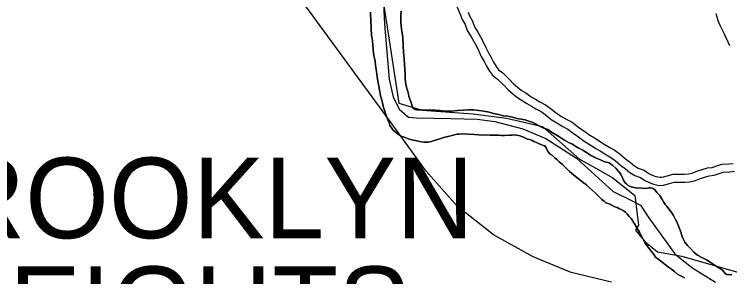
# Model space of a CAD drawing. Extents: x -59 to 82, y -3 to 49.
# Drawn here: x 3.527 to 5.21, y 18.372 to 18.989 of the extents above; entities that cross this region are included whole.
import ezdxf

# ---------------------------------------------------------------- set-up
doc = ezdxf.new("R2010")
doc.units = 0
for name, color, linetype in [('GM_X_Corporation', 7, 'Continuous'), ('GM_X_Corporation_Text', 7, 'Continuous'), ('GM_X_County_Road', 7, 'Continuous'), ('GM_X_Major_River', 7, 'Continuous'), ('GM_X_Minor_River', 7, 'Continuous'), ('GM_X_Rail_Line', 7, 'Continuous'), ('SH_Data', 7, 'Continuous')]:
    doc.layers.add(name, color=color, linetype=linetype)

msp = doc.modelspace()

# ---------------------------------------------------------------- linework, layer by layer
at = {"layer": 'GM_X_Corporation'}
for points in [[(4.3955, 19.0142), (4.3975, 18.9656), (4.4088, 18.8366), (4.4184, 18.7941), (4.4331, 18.7654), (4.4538, 18.7474), (4.4728, 18.7453), (4.5539, 18.7439), (4.6153, 18.7423), (4.6571, 18.7366), (4.7233, 18.7198), (4.7773, 18.6969), (4.8491, 18.6505), (4.902, 18.6032), (4.9357, 18.5724), (4.9784, 18.5516), (4.9997, 18.5404), (5.0198, 18.5102), (5.0806, 18.4258), (5.1204, 18.3935), (5.1761, 18.3592)], [(4.3963, 19.0096), (4.4312, 18.7802), (4.4859, 18.7638), (4.6063, 18.7551), (4.6844, 18.7449), (4.769, 18.7251), (4.8562, 18.6483), (4.895, 18.6273), (4.9348, 18.6049), (4.9868, 18.5627), (4.9919, 18.5181), (4.9951, 18.4933), (4.9885, 18.4818), (5.0111, 18.4539), (5.0395, 18.4304), (5.097, 18.4206), (5.2479, 18.3774)]]:
    msp.add_lwpolyline(points, dxfattribs=at)
at = {"layer": 'GM_X_County_Road'}
msp.add_lwpolyline([(5.2102, 18.9145), (5.1976, 18.942), (5.1912, 18.9543), (5.1874, 18.9626), (5.1843, 18.9697), (5.1825, 18.9746), (5.1799, 18.9818), (5.1775, 18.9898)], dxfattribs=at)
at = {"layer": 'GM_X_Major_River'}
for points in [[(4.3647, 18.9938), (4.3648, 18.9862), (4.3657, 18.9786), (4.3658, 18.9703), (4.3659, 18.9612), (4.3661, 18.9498), (4.3669, 18.9445), (4.367, 18.9391), (4.3678, 18.9353), (4.3686, 18.9316), (4.3694, 18.9255), (4.3721, 18.8974), (4.3737, 18.8883), (4.3754, 18.8792), (4.3763, 18.8686), (4.3788, 18.8542), (4.3804, 18.842), (4.3821, 18.8314), (4.3837, 18.8238), (4.3853, 18.817), (4.3862, 18.8094)], [(4.3862, 18.8094), (4.3853, 18.817), (4.3837, 18.8238), (4.3821, 18.8314), (4.3804, 18.842), (4.3788, 18.8542), (4.3763, 18.8686), (4.3754, 18.8792), (4.3737, 18.8883), (4.3721, 18.8974), (4.3694, 18.9255), (4.3686, 18.9316), (4.3678, 18.9353), (4.367, 18.9391), (4.3669, 18.9445), (4.3661, 18.9498), (4.3659, 18.9612), (4.3658, 18.9703), (4.3657, 18.9786), (4.3648, 18.9862), (4.3647, 18.9938)], [(4.8214, 18.693), (4.8145, 18.6968), (4.8076, 18.702), (4.8, 18.7065), (4.7908, 18.7117), (4.7816, 18.7184), (4.7686, 18.7228), (4.7602, 18.7273), (4.7525, 18.7317), (4.7449, 18.7354), (4.7373, 18.7376), (4.7289, 18.7406), (4.719, 18.7427), (4.7091, 18.7441), (4.6984, 18.747), (4.6877, 18.7492), (4.6778, 18.7506), (4.6657, 18.7535), (4.6542, 18.7556), (4.6436, 18.7585), (4.6314, 18.7614), (4.6192, 18.7628), (4.607, 18.7642), (4.5949, 18.764), (4.5827, 18.7639), (4.5698, 18.763), (4.5554, 18.7613), (4.5403, 18.7611), (4.5281, 18.7625), (4.5159, 18.7638), (4.5098, 18.7638), (4.5053, 18.7637), (4.4992, 18.7636), (4.4931, 18.7636), (4.4878, 18.7635), (4.484, 18.7642), (4.4795, 18.7642), (4.4734, 18.7641), (4.4696, 18.7648), (4.4642, 18.7693), (4.4626, 18.7731), (4.4611, 18.7784), (4.4595, 18.7837), (4.4571, 18.7897), (4.4547, 18.7958), (4.4539, 18.8019), (4.4515, 18.8094), (4.4499, 18.8147), (4.4483, 18.8216), (4.4474, 18.8291), (4.4466, 18.8382), (4.4464, 18.8489), (4.4455, 18.8595), (4.4446, 18.8709), (4.4437, 18.8838), (4.4427, 18.8998), (4.4417, 18.9157), (4.4407, 18.9347), (4.4382, 18.9484), (4.4365, 18.9613), (4.4364, 18.9727), (4.4362, 18.9841), (4.4368, 18.9962)], [(4.4368, 18.9962), (4.4362, 18.9841), (4.4364, 18.9727), (4.4365, 18.9613), (4.4382, 18.9484), (4.4407, 18.9347), (4.4417, 18.9157), (4.4427, 18.8998), (4.4437, 18.8838), (4.4446, 18.8709), (4.4455, 18.8595), (4.4464, 18.8489), (4.4466, 18.8382), (4.4474, 18.8291), (4.4483, 18.8216), (4.4499, 18.8147), (4.4515, 18.8094), (4.4539, 18.8019), (4.4547, 18.7958), (4.4571, 18.7897), (4.4595, 18.7837), (4.4611, 18.7784), (4.4626, 18.7731), (4.4642, 18.7693), (4.4696, 18.7648), (4.4734, 18.7641), (4.4795, 18.7642), (4.484, 18.7642), (4.4878, 18.7635), (4.4931, 18.7636), (4.4992, 18.7636), (4.5053, 18.7637), (4.5098, 18.7638), (4.5159, 18.7638), (4.5281, 18.7625), (4.5403, 18.7611), (4.5554, 18.7613), (4.5698, 18.763), (4.5827, 18.7639), (4.5949, 18.764), (4.607, 18.7642), (4.6192, 18.7628), (4.6314, 18.7614), (4.6436, 18.7585), (4.6542, 18.7556), (4.6657, 18.7535), (4.6778, 18.7506), (4.6877, 18.7492), (4.6984, 18.747), (4.7091, 18.7441), (4.719, 18.7427), (4.7289, 18.7406), (4.7373, 18.7376), (4.7449, 18.7354), (4.7525, 18.7317), (4.7602, 18.7273), (4.7686, 18.7228), (4.7816, 18.7184), (4.7908, 18.7117), (4.8, 18.7065), (4.8076, 18.702), (4.8145, 18.6968), (4.8214, 18.693)], [(4.3862, 18.8094), (4.3878, 18.8033), (4.3886, 18.7973), (4.3903, 18.7897), (4.3927, 18.7806), (4.3943, 18.773), (4.3967, 18.7654), (4.3983, 18.7609), (4.3999, 18.7556), (4.4022, 18.7495), (4.4046, 18.7435), (4.4062, 18.7382), (4.4085, 18.7337), (4.4101, 18.7276), (4.4132, 18.7238), (4.4171, 18.717), (4.4217, 18.7133), (4.4271, 18.7088), (4.4317, 18.7058), (4.437, 18.7021), (4.4424, 18.7006), (4.4477, 18.6984), (4.4538, 18.6962), (4.4614, 18.694), (4.4706, 18.6926), (4.4797, 18.6897), (4.4904, 18.6883), (4.4995, 18.6884), (4.504, 18.6892), (4.5086, 18.69), (4.5124, 18.6916), (4.5199, 18.694), (4.5282, 18.6963), (4.5396, 18.7003), (4.5502, 18.7027), (4.5562, 18.7043), (4.5623, 18.7059), (4.5676, 18.7075), (4.5729, 18.7075), (4.5812, 18.7076), (4.6094, 18.7064), (4.6185, 18.7058), (4.6276, 18.7051), (4.6375, 18.7053), (4.6458, 18.7046), (4.6542, 18.7047), (4.6603, 18.7048), (4.6663, 18.7049), (4.6732, 18.7042), (4.68, 18.7043), (4.6914, 18.7052), (4.6982, 18.7052), (4.7043, 18.7053), (4.7081, 18.7046), (4.7127, 18.7039), (4.7165, 18.7032), (4.7203, 18.7017), (4.7249, 18.7002), (4.7294, 18.698), (4.734, 18.6958), (4.7394, 18.6943), (4.7447, 18.6921), (4.7493, 18.6899), (4.7554, 18.6877), (4.7615, 18.6847), (4.7661, 18.6825), (4.7707, 18.6803), (4.7745, 18.6796), (4.7776, 18.675), (4.7799, 18.6713), (4.783, 18.666), (4.7877, 18.66), (4.793, 18.657), (4.7984, 18.6517), (4.803, 18.648), (4.8084, 18.642), (4.8161, 18.636), (4.8238, 18.6285), (4.833, 18.6195), (4.843, 18.6112), (4.853, 18.603), (4.8653, 18.5933), (4.873, 18.588), (4.8791, 18.582), (4.886, 18.5753), (4.893, 18.5693), (4.8976, 18.5648), (4.9091, 18.5535), (4.9145, 18.5498), (4.9183, 18.546), (4.926, 18.5431), (4.9321, 18.5401), (4.9397, 18.5364), (4.9451, 18.5349), (4.9489, 18.5327), (4.9542, 18.5305), (4.9588, 18.5275), (4.9642, 18.5238), (4.9688, 18.52), (4.9734, 18.514), (4.9781, 18.5087)], [(4.9781, 18.5087), (4.9734, 18.514), (4.9688, 18.52), (4.9642, 18.5238), (4.9588, 18.5275), (4.9542, 18.5305), (4.9489, 18.5327), (4.9451, 18.5349), (4.9397, 18.5364), (4.9321, 18.5401), (4.926, 18.5431), (4.9183, 18.546), (4.9145, 18.5498), (4.9091, 18.5535), (4.8976, 18.5648), (4.893, 18.5693), (4.886, 18.5753), (4.8791, 18.582), (4.873, 18.588), (4.8653, 18.5933), (4.853, 18.603), (4.843, 18.6112), (4.833, 18.6195), (4.8238, 18.6285), (4.8161, 18.636), (4.8084, 18.642), (4.803, 18.648), (4.7984, 18.6517), (4.793, 18.657), (4.7877, 18.66), (4.783, 18.666), (4.7799, 18.6713), (4.7776, 18.675), (4.7745, 18.6796), (4.7707, 18.6803), (4.7661, 18.6825), (4.7615, 18.6847), (4.7554, 18.6877), (4.7493, 18.6899), (4.7447, 18.6921), (4.7394, 18.6943), (4.734, 18.6958), (4.7294, 18.698), (4.7249, 18.7002), (4.7203, 18.7017), (4.7165, 18.7032), (4.7127, 18.7039), (4.7081, 18.7046), (4.7043, 18.7053), (4.6982, 18.7052), (4.6914, 18.7052), (4.68, 18.7043), (4.6732, 18.7042), (4.6663, 18.7049), (4.6603, 18.7048), (4.6542, 18.7047), (4.6458, 18.7046), (4.6375, 18.7053), (4.6276, 18.7051), (4.6185, 18.7058), (4.6094, 18.7064), (4.5812, 18.7076), (4.5729, 18.7075), (4.5676, 18.7075), (4.5623, 18.7059), (4.5562, 18.7043), (4.5502, 18.7027), (4.5396, 18.7003), (4.5282, 18.6963), (4.5199, 18.694), (4.5124, 18.6916), (4.5086, 18.69), (4.504, 18.6892), (4.4995, 18.6884), (4.4904, 18.6883), (4.4797, 18.6897), (4.4706, 18.6926), (4.4614, 18.694), (4.4538, 18.6962), (4.4477, 18.6984), (4.4424, 18.7006), (4.437, 18.7021), (4.4317, 18.7058), (4.4271, 18.7088), (4.4217, 18.7133), (4.4171, 18.717), (4.4132, 18.7238), (4.4101, 18.7276), (4.4085, 18.7337), (4.4062, 18.7382), (4.4046, 18.7435), (4.4022, 18.7495), (4.3999, 18.7556), (4.3983, 18.7609), (4.3967, 18.7654), (4.3943, 18.773), (4.3927, 18.7806), (4.3903, 18.7897), (4.3886, 18.7973), (4.3878, 18.8033), (4.3862, 18.8094)], [(5.2145, 18.3771), (5.2092, 18.377), (5.2031, 18.3777), (5.1993, 18.3799), (5.1962, 18.3837), (5.1916, 18.3882), (5.1839, 18.3934), (5.1755, 18.3986), (5.164, 18.4061), (5.1548, 18.4121), (5.1441, 18.4172), (5.1342, 18.4232), (5.1257, 18.4299), (5.118, 18.4375), (5.1103, 18.4457), (5.1041, 18.4532), (5.1002, 18.4616), (5.0971, 18.4684), (5.0955, 18.4752), (5.0853, 18.5009), (5.0814, 18.5085), (5.0775, 18.516), (5.0728, 18.5228), (5.0689, 18.5288), (5.0651, 18.5333), (5.062, 18.5379), (5.0581, 18.5416), (5.0542, 18.5484), (5.0503, 18.5552), (5.0449, 18.5635), (5.0388, 18.5695), (5.0333, 18.5763), (5.0295, 18.5793), (5.0242, 18.5807), (5.0196, 18.5807), (5.0128, 18.5798), (5.0029, 18.5805), (4.9885, 18.5811), (4.9778, 18.5832), (4.9709, 18.5862), (4.9679, 18.5899), (4.964, 18.5929), (4.9609, 18.5974), (4.9578, 18.6042), (4.9539, 18.6133), (4.9477, 18.6208), (4.9415, 18.6276), (4.9346, 18.6336), (4.9262, 18.6396), (4.914, 18.6432), (4.9056, 18.6469), (4.8979, 18.6499), (4.8926, 18.6521), (4.8888, 18.6543), (4.8834, 18.6573), (4.8773, 18.661), (4.8727, 18.664), (4.8627, 18.67), (4.8535, 18.6752), (4.8451, 18.6797), (4.8382, 18.6841), (4.8321, 18.6871), (4.8268, 18.6901), (4.8214, 18.693)], [(4.8214, 18.693), (4.8268, 18.6901), (4.8321, 18.6871), (4.8382, 18.6841), (4.8451, 18.6797), (4.8535, 18.6752), (4.8627, 18.67), (4.8727, 18.664), (4.8773, 18.661), (4.8834, 18.6573), (4.8888, 18.6543), (4.8926, 18.6521), (4.8979, 18.6499), (4.9056, 18.6469), (4.914, 18.6432), (4.9262, 18.6396), (4.9346, 18.6336), (4.9415, 18.6276), (4.9477, 18.6208), (4.9539, 18.6133), (4.9578, 18.6042), (4.9609, 18.5974), (4.964, 18.5929), (4.9679, 18.5899), (4.9709, 18.5862), (4.9778, 18.5832), (4.9885, 18.5811), (5.0029, 18.5805), (5.0128, 18.5798), (5.0196, 18.5807), (5.0242, 18.5807), (5.0295, 18.5793), (5.0333, 18.5763), (5.0388, 18.5695), (5.0449, 18.5635), (5.0503, 18.5552), (5.0542, 18.5484), (5.0581, 18.5416), (5.062, 18.5379), (5.0651, 18.5333), (5.0689, 18.5288), (5.0728, 18.5228), (5.0775, 18.516), (5.0814, 18.5085), (5.0853, 18.5009), (5.0955, 18.4752), (5.0971, 18.4684), (5.1002, 18.4616), (5.1041, 18.4532), (5.1103, 18.4457), (5.118, 18.4375), (5.1257, 18.4299), (5.1342, 18.4232), (5.1441, 18.4172), (5.1548, 18.4121), (5.164, 18.4061), (5.1755, 18.3986), (5.1839, 18.3934), (5.1916, 18.3882), (5.1962, 18.3837), (5.1993, 18.3799), (5.2031, 18.3777), (5.2092, 18.377), (5.2145, 18.3771)], [(4.9781, 18.5087), (4.9835, 18.5004), (4.9882, 18.4929), (4.9928, 18.4846), (4.9975, 18.477), (5.0014, 18.4687), (5.0061, 18.4604), (5.01, 18.4521), (5.0146, 18.4453), (5.02, 18.4385), (5.0247, 18.4325), (5.0301, 18.4257), (5.0355, 18.4182), (5.0439, 18.4122), (5.0509, 18.4062), (5.0585, 18.4002), (5.0654, 18.395), (5.0731, 18.3898), (5.08, 18.3845), (5.0877, 18.3778), (5.0961, 18.3733), (5.103, 18.3696)], [(5.103, 18.3696), (5.0961, 18.3733), (5.0877, 18.3778), (5.08, 18.3845), (5.0731, 18.3898), (5.0654, 18.395), (5.0585, 18.4002), (5.0509, 18.4062), (5.0439, 18.4122), (5.0355, 18.4182), (5.0301, 18.4257), (5.0247, 18.4325), (5.02, 18.4385), (5.0146, 18.4453), (5.01, 18.4521), (5.0061, 18.4604), (5.0014, 18.4687), (4.9975, 18.477), (4.9928, 18.4846), (4.9882, 18.4929), (4.9835, 18.5004), (4.9781, 18.5087)]]:
    msp.add_lwpolyline(points, dxfattribs=at)
at = {"layer": 'GM_X_Minor_River'}
for points in [[(4.5674, 19.0095), (4.5766, 18.9868), (4.5804, 18.9769), (4.5872, 18.9648), (4.5925, 18.9511), (4.6009, 18.9374), (4.607, 18.9268), (4.6138, 18.9139), (4.6192, 18.9025), (4.6253, 18.8896), (4.6321, 18.8782), (4.6374, 18.8669), (4.645, 18.8555), (4.6519, 18.8456), (4.6633, 18.8365), (4.6769, 18.8237), (4.6883, 18.8115), (4.7081, 18.7949), (4.7195, 18.788), (4.7323, 18.779), (4.7437, 18.7729), (4.7536, 18.7669), (4.7665, 18.7601), (4.7786, 18.751), (4.79, 18.7419), (4.8029, 18.7336), (4.8173, 18.7252), (4.8287, 18.7192), (4.8439, 18.7078), (4.8568, 18.6987), (4.8674, 18.6904), (4.8818, 18.6821), (4.8947, 18.6738), (4.9046, 18.6677), (4.9183, 18.6594), (4.9281, 18.6541), (4.9403, 18.645), (4.9532, 18.6344), (4.9646, 18.6261), (4.9744, 18.617), (4.9866, 18.6102), (4.9995, 18.6056), (5.0101, 18.5981), (5.0199, 18.5935), (5.0306, 18.5898), (5.0442, 18.5868), (5.054, 18.5875), (5.0677, 18.5914), (5.079, 18.5944), (5.0912, 18.5945), (5.104, 18.5945), (5.1154, 18.5953), (5.1268, 18.5976), (5.1389, 18.6022), (5.1502, 18.606), (5.1616, 18.6091), (5.173, 18.6106), (5.1851, 18.6145), (5.1949, 18.6175), (5.2093, 18.6183), (5.2207, 18.6199)], [(4.5942, 18.9937), (4.5976, 18.985), (4.6044, 18.9729), (4.6096, 18.9596), (4.6172, 18.9471), (4.6236, 18.936), (4.6308, 18.9224), (4.6363, 18.9106), (4.642, 18.8986), (4.6489, 18.8872), (4.654, 18.8762), (4.6607, 18.8662), (4.6659, 18.8587), (4.6757, 18.8509), (4.6904, 18.837), (4.7014, 18.8253), (4.7191, 18.8103), (4.7298, 18.804), (4.7423, 18.7951), (4.7531, 18.7894), (4.763, 18.7833), (4.7767, 18.7761), (4.7902, 18.766), (4.8011, 18.7573), (4.8128, 18.7497), (4.8265, 18.7418), (4.8389, 18.7352), (4.855, 18.7232), (4.8681, 18.714), (4.8781, 18.7061), (4.8917, 18.6983), (4.9048, 18.6898), (4.9145, 18.6839), (4.9277, 18.6758), (4.9383, 18.6701), (4.952, 18.6599), (4.9648, 18.6494), (4.9766, 18.6407), (4.9856, 18.6324), (4.9944, 18.6275), (5.0083, 18.6226), (5.0196, 18.6145), (5.0271, 18.6111), (5.0358, 18.608), (5.0455, 18.6059), (5.0507, 18.6063), (5.0626, 18.6096), (5.0765, 18.6134), (5.0911, 18.6134), (5.1034, 18.6135), (5.1128, 18.6141), (5.1215, 18.6159), (5.1325, 18.62), (5.1447, 18.6242), (5.1578, 18.6277), (5.1688, 18.6292), (5.1794, 18.6325), (5.1915, 18.6363), (5.2075, 18.6372), (5.2179, 18.6386)]]:
    msp.add_lwpolyline(points, dxfattribs=at)
at = {"layer": 'GM_X_Rail_Line'}
msp.add_lwpolyline([(4.9318, 18.3594), (4.8371, 18.3823), (4.7471, 18.4189), (4.654, 18.4708), (4.5685, 18.538), (4.4953, 18.6204), (4.4098, 18.7395), (4.0015, 19.296)], dxfattribs=at)
at = {"layer": 'SH_Data'}
msp.add_lwpolyline([(4.3955, 19.0142), (4.3975, 18.9656), (4.4088, 18.8366), (4.4184, 18.7941), (4.4331, 18.7654), (4.4538, 18.7474), (4.4728, 18.7453), (4.5539, 18.7439), (4.6153, 18.7423), (4.6571, 18.7366), (4.7233, 18.7198), (4.7773, 18.6969), (4.8491, 18.6505), (4.902, 18.6032), (4.9357, 18.5724), (4.9784, 18.5516), (4.9997, 18.5404), (5.0198, 18.5102), (5.0806, 18.4258), (5.1204, 18.3935), (5.1761, 18.3592)], dxfattribs=at)

# ---------------------------------------------------------------- texts
at = {"layer": 'GM_X_Corporation_Text'}
for s, p in [('BROOKLYN', (3.2006, 18.4626)), ('HEIGHTS', (3.3315, 18.2069))]:
    msp.add_text(s, height=0.18939, rotation=0, dxfattribs=at).set_placement(p)

doc.saveas('drawing.dxf')
